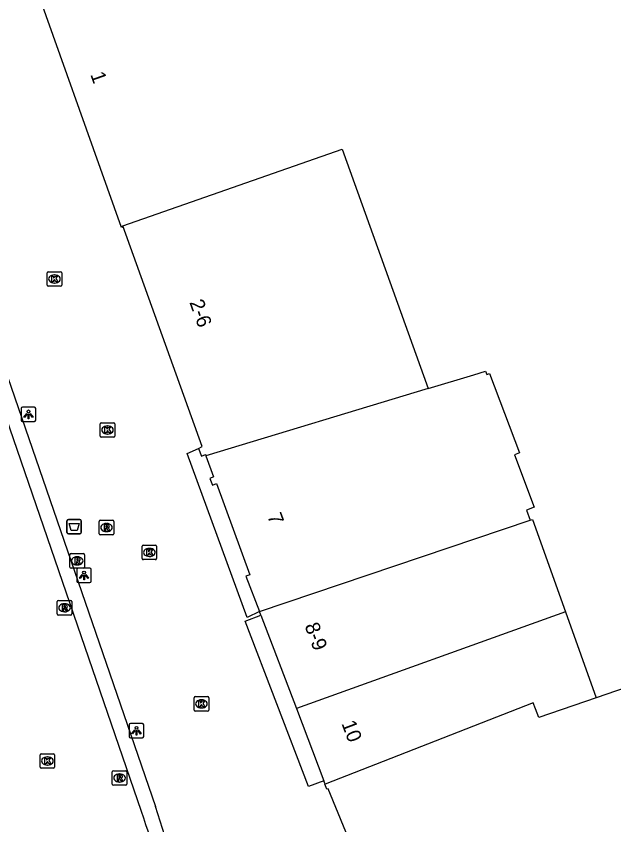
# Model space of a CAD drawing. Extents: x 161087 to 161922, y 382574 to 383873.
# Drawn here: x 161354.9 to 161396, y 383346.3 to 383402.1 of the extents above; entities that cross this region are included whole.
import ezdxf

# ---------------------------------------------------------------- set-up
doc = ezdxf.new("R2010")
doc.units = 0
for name, color, linetype in [('IMGEO_Afvalbak', 7, 'Continuous'), ('IMGEO_Kolk', 7, 'Continuous'), ('IMGEO_Lichtpunt', 7, 'Continuous'), ('IMGEO_Muur', 7, 'Continuous'), ('IMGEO_Pand', 7, 'Continuous'), ('IMGEO_Pand_nummerreeks', 7, 'Continuous'), ('IMGEO_Rioolput', 7, 'Continuous'), ('IMGEO_Voetgangersgebied_open', 7, 'Continuous')]:
    doc.layers.add(name, color=color, linetype=linetype)

msp = doc.modelspace()

# ---------------------------------------------------------------- linework, layer by layer
at = {"layer": 'IMGEO_Afvalbak'}
for p, q in [((161358.459, 383367.358), (161359.249, 383367.358)), ((161359.249, 383367.358), (161358.459, 383367.358)), ((161358.359, 383366.458), (161358.359, 383367.258)), ((161358.359, 383367.258), (161358.359, 383366.458)), ((161359.349, 383367.258), (161359.349, 383366.458)), ((161359.349, 383366.458), (161359.349, 383367.258)), ((161359.249, 383366.358), (161358.459, 383366.358)), ((161358.459, 383366.358), (161359.249, 383366.358))]:
    msp.add_line(p, q, dxfattribs=at)
msp.add_lwpolyline([(161358.502, 383367.072), (161359.206, 383367.072), (161359.057, 383366.602), (161358.651, 383366.602), (161358.502, 383367.072)], dxfattribs=at)
for centre, start, end in [((161358.459, 383367.258), 90, 180), ((161358.459, 383367.258), 90, 180), ((161359.249, 383367.258), 0, 90), ((161359.249, 383367.258), 360, 90), ((161358.459, 383366.458), 180, 270), ((161358.459, 383366.458), 180, 270), ((161359.249, 383366.458), 270, 0), ((161359.249, 383366.458), 270, 0)]:
    msp.add_arc(centre, 0.1, start, end, dxfattribs=at)
at = {"layer": 'IMGEO_Kolk'}
for p, q in [((161356.996, 383383.517), (161356.996, 383384.369)), ((161357.071, 383384.443), (161357.923, 383384.443)), ((161357.484, 383384.223), (161357.509, 383384.223)), ((161357.997, 383384.369), (161357.997, 383383.517)), ((161357.507, 383383.663), (161357.482, 383383.663)), ((161357.923, 383383.443), (161357.071, 383383.443)), ((161360.726, 383374.029), (161361.578, 383374.029)), ((161360.651, 383373.103), (161360.651, 383373.955)), ((161361.139, 383373.809), (161361.164, 383373.809)), ((161361.652, 383373.955), (161361.652, 383373.103)), ((161361.578, 383373.029), (161360.726, 383373.029)), ((161361.162, 383373.249), (161361.137, 383373.249)), ((161363.536, 383364.662), (161363.536, 383365.514)), ((161363.611, 383365.588), (161364.463, 383365.588)), ((161364.024, 383365.368), (161364.049, 383365.368)), ((161364.537, 383365.514), (161364.537, 383364.662)), ((161364.463, 383364.588), (161363.611, 383364.588)), ((161364.047, 383364.808), (161364.022, 383364.808)), ((161367.123, 383354.218), (161367.123, 383355.07)), ((161367.198, 383355.144), (161368.05, 383355.144)), ((161368.124, 383355.07), (161368.124, 383354.218)), ((161367.611, 383354.924), (161367.636, 383354.924)), ((161368.05, 383354.144), (161367.198, 383354.144)), ((161367.634, 383354.364), (161367.609, 383354.364)), ((161356.585, 383351.207), (161357.437, 383351.207)), ((161356.51, 383350.281), (161356.51, 383351.133)), ((161356.998, 383350.987), (161357.023, 383350.987)), ((161357.511, 383351.133), (161357.511, 383350.281)), ((161357.437, 383350.207), (161356.585, 383350.207)), ((161357.021, 383350.427), (161356.996, 383350.427))]:
    msp.add_line(p, q, dxfattribs=at)
for points in [[(161356.996, 383383.517), (161356.996, 383384.369)], [(161357.071, 383384.443), (161357.923, 383384.443)], [(161357.317, 383384.143), (161357.44, 383384.143), (161357.44, 383383.992), (161357.57, 383384.143), (161357.734, 383384.143), (161357.588, 383383.992), (161357.741, 383383.743), (161357.589, 383383.743), (161357.504, 383383.907), (161357.44, 383383.84), (161357.44, 383383.743), (161357.317, 383383.743), (161357.317, 383384.143)], [(161357.997, 383384.369), (161357.997, 383383.517)], [(161357.923, 383383.443), (161357.071, 383383.443)], [(161360.726, 383374.029), (161361.578, 383374.029)], [(161360.651, 383373.103), (161360.651, 383373.955)], [(161360.972, 383373.729), (161361.095, 383373.729), (161361.095, 383373.578), (161361.225, 383373.729), (161361.389, 383373.729), (161361.243, 383373.578), (161361.396, 383373.329), (161361.244, 383373.329), (161361.159, 383373.493), (161361.095, 383373.426), (161361.095, 383373.329), (161360.972, 383373.329), (161360.972, 383373.729)], [(161361.652, 383373.955), (161361.652, 383373.103)], [(161361.578, 383373.029), (161360.726, 383373.029)], [(161363.536, 383364.662), (161363.536, 383365.514)], [(161363.611, 383365.588), (161364.463, 383365.588)], [(161363.857, 383365.288), (161363.98, 383365.288), (161363.98, 383365.137), (161364.11, 383365.288), (161364.274, 383365.288), (161364.128, 383365.137), (161364.281, 383364.888), (161364.129, 383364.888), (161364.044, 383365.052), (161363.98, 383364.985), (161363.98, 383364.888), (161363.857, 383364.888), (161363.857, 383365.288)], [(161364.537, 383365.514), (161364.537, 383364.662)], [(161364.463, 383364.588), (161363.611, 383364.588)], [(161367.123, 383354.218), (161367.123, 383355.07)], [(161367.198, 383355.144), (161368.05, 383355.144)], [(161368.124, 383355.07), (161368.124, 383354.218)], [(161367.444, 383354.844), (161367.567, 383354.844), (161367.567, 383354.693), (161367.697, 383354.844), (161367.861, 383354.844), (161367.715, 383354.693), (161367.868, 383354.444), (161367.716, 383354.444), (161367.631, 383354.608), (161367.567, 383354.541), (161367.567, 383354.444), (161367.444, 383354.444), (161367.444, 383354.844)], [(161368.05, 383354.144), (161367.198, 383354.144)], [(161356.585, 383351.207), (161357.437, 383351.207)], [(161356.51, 383350.281), (161356.51, 383351.133)], [(161356.831, 383350.907), (161356.954, 383350.907), (161356.954, 383350.756), (161357.084, 383350.907), (161357.248, 383350.907), (161357.102, 383350.756), (161357.255, 383350.507), (161357.103, 383350.507), (161357.018, 383350.671), (161356.954, 383350.604), (161356.954, 383350.507), (161356.831, 383350.507), (161356.831, 383350.907)], [(161357.511, 383351.133), (161357.511, 383350.281)], [(161357.437, 383350.207), (161356.585, 383350.207)]]:
    msp.add_lwpolyline(points, dxfattribs=at)
for centre, start, end in [((161357.073, 383384.367), 91.552, 178.448), ((161357.073, 383384.367), 91.552, 178.448), ((161357.921, 383384.367), 1.552, 88.448), ((161357.921, 383384.367), 1.552, 88.448), ((161357.073, 383383.519), 181.552, 268.448), ((161357.073, 383383.519), 181.552, 268.448), ((161357.921, 383383.519), 271.552, 358.448), ((161357.921, 383383.519), 271.552, 358.448), ((161360.728, 383373.953), 91.552, 178.448), ((161360.728, 383373.953), 91.552, 178.448), ((161361.576, 383373.953), 1.552, 88.448), ((161361.576, 383373.953), 1.552, 88.448), ((161360.728, 383373.105), 181.552, 268.448), ((161360.728, 383373.105), 181.552, 268.448), ((161361.576, 383373.105), 271.552, 358.448), ((161361.576, 383373.105), 271.552, 358.448), ((161363.613, 383365.512), 91.552, 178.448), ((161363.613, 383365.512), 91.552, 178.448), ((161364.461, 383365.512), 1.552, 88.448), ((161364.461, 383365.512), 1.552, 88.448), ((161363.613, 383364.664), 181.552, 268.448), ((161363.613, 383364.664), 181.552, 268.448), ((161364.461, 383364.664), 271.552, 358.448), ((161364.461, 383364.664), 271.552, 358.448), ((161367.2, 383355.068), 91.552, 178.448), ((161367.2, 383355.068), 91.552, 178.448), ((161368.048, 383355.068), 1.552, 88.448), ((161368.048, 383355.068), 1.552, 88.448), ((161367.2, 383354.22), 181.552, 268.448), ((161367.2, 383354.22), 181.552, 268.448), ((161368.048, 383354.22), 271.552, 358.448), ((161368.048, 383354.22), 271.552, 358.448), ((161356.587, 383351.131), 91.552, 178.448), ((161356.587, 383351.131), 91.552, 178.448), ((161357.435, 383351.131), 1.552, 88.448), ((161357.435, 383351.131), 1.552, 88.448), ((161356.587, 383350.283), 181.552, 268.448), ((161356.587, 383350.283), 181.552, 268.448), ((161357.435, 383350.283), 271.552, 358.448), ((161357.435, 383350.283), 271.552, 358.448)]:
    msp.add_arc(centre, 0.0765, start, end, dxfattribs=at)
for centre, major_axis, ratio, start_param, end_param in [((161357.483, 383383.943), (-0.387, 0.002), 0.722429, 4.712389, 7.853982), ((161357.508, 383383.943), (-0.39, 0.002), 0.717154, 1.570796, 4.712389), ((161361.138, 383373.529), (-0.387, 0.002), 0.722429, 4.712389, 7.853982), ((161361.163, 383373.529), (-0.39, 0.002), 0.717154, 1.570796, 4.712389), ((161364.023, 383365.088), (-0.387, 0.002), 0.722429, 4.712389, 7.853982), ((161364.048, 383365.088), (-0.39, 0.002), 0.717154, 1.570796, 4.712389), ((161367.61, 383354.644), (-0.387, 0.002), 0.722429, 4.712389, 7.853982), ((161367.635, 383354.644), (-0.39, 0.002), 0.717154, 1.570796, 4.712389), ((161356.997, 383350.707), (-0.387, 0.002), 0.722429, 4.712389, 7.853982), ((161357.022, 383350.707), (-0.39, 0.002), 0.717154, 1.570796, 4.712389)]:
    msp.add_ellipse(centre, major_axis=major_axis, ratio=ratio, start_param=start_param, end_param=end_param, dxfattribs=at)
at = {"layer": 'IMGEO_Lichtpunt'}
for p, q in [((161355.21, 383375.013), (161355.21, 383374.206)), ((161355.21, 383375.013), (161355.21, 383374.206)), ((161356.112, 383375.108), (161355.304, 383375.108)), ((161356.112, 383375.108), (161355.304, 383375.108)), ((161356.206, 383374.206), (161356.206, 383375.013)), ((161356.206, 383374.206), (161356.206, 383375.013)), ((161355.304, 383374.112), (161356.112, 383374.112)), ((161355.304, 383374.112), (161356.112, 383374.112)), ((161359.939, 383364), (161359.131, 383364)), ((161359.939, 383364), (161359.131, 383364)), ((161359.037, 383363.905), (161359.037, 383363.098)), ((161359.037, 383363.905), (161359.037, 383363.098)), ((161360.033, 383363.098), (161360.033, 383363.905)), ((161360.033, 383363.098), (161360.033, 383363.905)), ((161359.131, 383363.004), (161359.939, 383363.004)), ((161359.131, 383363.004), (161359.939, 383363.004)), ((161362.652, 383353.194), (161362.652, 383352.387)), ((161362.652, 383353.194), (161362.652, 383352.387)), ((161363.554, 383353.289), (161362.746, 383353.289)), ((161363.554, 383353.289), (161362.746, 383353.289)), ((161363.648, 383352.387), (161363.648, 383353.194)), ((161363.648, 383352.387), (161363.648, 383353.194)), ((161362.746, 383352.293), (161363.554, 383352.293)), ((161362.746, 383352.293), (161363.554, 383352.293))]:
    msp.add_line(p, q, dxfattribs=at)
for points in [[(161355.584, 383374.677), (161355.623, 383374.649), (161355.435, 383374.387), (161355.397, 383374.414), (161355.584, 383374.677)], [(161355.686, 383374.629), (161355.733, 383374.629), (161355.733, 383374.307), (161355.686, 383374.307), (161355.686, 383374.629)], [(161355.796, 383374.649), (161355.834, 383374.676), (161356.021, 383374.414), (161355.982, 383374.386), (161355.796, 383374.649)], [(161359.411, 383363.569), (161359.45, 383363.541), (161359.262, 383363.279), (161359.224, 383363.306), (161359.411, 383363.569)], [(161359.513, 383363.521), (161359.56, 383363.521), (161359.56, 383363.199), (161359.513, 383363.199), (161359.513, 383363.521)], [(161359.623, 383363.541), (161359.661, 383363.568), (161359.848, 383363.306), (161359.809, 383363.278), (161359.623, 383363.541)], [(161363.026, 383352.858), (161363.065, 383352.83), (161362.877, 383352.568), (161362.839, 383352.595), (161363.026, 383352.858)], [(161363.238, 383352.83), (161363.276, 383352.857), (161363.463, 383352.595), (161363.424, 383352.567), (161363.238, 383352.83)], [(161363.128, 383352.81), (161363.175, 383352.81), (161363.175, 383352.488), (161363.128, 383352.488), (161363.128, 383352.81)]]:
    msp.add_lwpolyline(points, dxfattribs=at)
for centre in [(161355.709, 383374.811), (161359.536, 383363.703), (161363.151, 383352.992)]:
    msp.add_circle(centre, 0.0994, dxfattribs=at)
for centre, start, end in [((161355.304, 383375.013), 90, 180), ((161355.304, 383375.013), 90, 180), ((161356.112, 383375.013), 0, 90), ((161356.112, 383375.013), 0, 90), ((161355.304, 383374.206), 180, 270), ((161355.304, 383374.206), 180, 270), ((161356.112, 383374.206), 270, 0), ((161356.112, 383374.206), 270, 360), ((161359.131, 383363.905), 90, 180), ((161359.131, 383363.905), 90, 180), ((161359.939, 383363.905), 0, 90), ((161359.939, 383363.905), 0, 90), ((161359.131, 383363.098), 180, 270), ((161359.131, 383363.098), 180, 270), ((161359.939, 383363.098), 270, 0), ((161359.939, 383363.098), 270, 360), ((161362.746, 383353.194), 90, 180), ((161362.746, 383353.194), 90, 180), ((161363.554, 383353.194), 0, 90), ((161363.554, 383353.194), 0, 90), ((161362.746, 383352.387), 180, 270), ((161362.746, 383352.387), 180, 270), ((161363.554, 383352.387), 270, 0), ((161363.554, 383352.387), 270, 360)]:
    msp.add_arc(centre, 0.0946, start, end, dxfattribs=at)
at = {"layer": 'IMGEO_Muur'}
for points in [[(161344.825, 383401.545), (161345.773, 383401.865), (161364.453, 383347.564)], [(161363.499, 383347.222), (161344.825, 383401.545)]]:
    msp.add_lwpolyline(points, dxfattribs=at)
for centre, radius, start, end in [((161303.175, 383326.625), 64.757, 3.79247, 18.86577), ((161303.041, 383326.688), 63.85, 5.02954, 18.75938)]:
    msp.add_arc(centre, radius, start, end, dxfattribs=at)
at = {"layer": 'IMGEO_Pand'}
for points in [[(161362.212, 383387.608), (161362.107, 383387.495), (161355.486, 383406.172)], [(161362.212, 383387.608), (161377.316, 383392.887), (161383.241, 383376.38)], [(161367.419, 383372.264), (161367.673, 383372.394), (161362.212, 383387.608)], [(161383.241, 383376.38), (161386.399, 383377.338), (161387.196, 383377.581), (161387.282, 383377.353), (161387.478, 383377.427), (161389.542, 383371.954), (161389.196, 383371.824), (161390.558, 383368.213), (161390.016, 383368.009), (161390.28, 383367.308)], [(161383.241, 383376.38), (161367.936, 383371.736)], [(161367.419, 383372.264), (161367.62, 383371.729), (161367.899, 383371.838), (161367.936, 383371.736)], [(161367.936, 383371.736), (161368.459, 383370.305), (161368.212, 383370.19), (161368.382, 383369.721), (161368.652, 383369.831), (161370.965, 383363.545), (161370.693, 383363.444), (161371.615, 383361.024)], [(161390.28, 383367.308), (161390.422, 383367.355), (161392.697, 383360.988)], [(161371.615, 383361.024), (161390.28, 383367.308)], [(161380.404, 383338.689), (161393.792, 383343.014), (161393.401, 383344.117), (161417.109, 383351.978), (161413.676, 383361.576), (161394.815, 383355.062)], [(161371.719, 383360.751), (161371.615, 383361.024)], [(161371.719, 383360.751), (161374.168, 383354.324)], [(161392.697, 383360.988), (161374.168, 383354.324)], [(161392.697, 383360.988), (161394.815, 383355.062)], [(161394.815, 383355.062), (161390.874, 383353.701), (161390.638, 383354.307), (161390.482, 383354.706), (161380.663, 383350.87), (161376.155, 383349.109)], [(161374.168, 383354.324), (161376.063, 383349.35)], [(161376.155, 383349.109), (161376.063, 383349.35)], [(161380.404, 383338.689), (161380.298, 383338.969), (161380.373, 383339), (161376.357, 383348.794), (161376.267, 383348.76), (161376.126, 383349.098), (161376.155, 383349.109)]]:
    msp.add_lwpolyline(points, dxfattribs=at)
at = {"layer": 'IMGEO_Rioolput'}
for p, q in [((161360.583, 383366.376), (161360.583, 383367.228)), ((161360.658, 383367.302), (161361.51, 383367.302)), ((161361.071, 383367.082), (161361.096, 383367.082)), ((161361.584, 383367.228), (161361.584, 383366.376)), ((161361.51, 383366.302), (161360.658, 383366.302)), ((161361.094, 383366.522), (161361.069, 383366.522)), ((161358.567, 383364.078), (161358.567, 383364.93)), ((161358.642, 383365.004), (161359.494, 383365.004)), ((161359.055, 383364.784), (161359.08, 383364.784)), ((161359.568, 383364.93), (161359.568, 383364.078)), ((161359.494, 383364.004), (161358.642, 383364.004)), ((161359.078, 383364.224), (161359.053, 383364.224)), ((161357.766, 383361.772), (161358.618, 383361.772)), ((161357.691, 383360.846), (161357.691, 383361.698)), ((161358.179, 383361.552), (161358.204, 383361.552)), ((161358.692, 383361.698), (161358.692, 383360.846)), ((161358.618, 383360.772), (161357.766, 383360.772)), ((161358.202, 383360.992), (161358.177, 383360.992)), ((161361.558, 383350.036), (161362.41, 383350.036)), ((161361.483, 383349.11), (161361.483, 383349.962)), ((161361.971, 383349.816), (161361.996, 383349.816)), ((161362.484, 383349.962), (161362.484, 383349.11)), ((161362.41, 383349.036), (161361.558, 383349.036)), ((161361.994, 383349.256), (161361.969, 383349.256))]:
    msp.add_line(p, q, dxfattribs=at)
for points in [[(161360.583, 383366.376), (161360.583, 383367.228)], [(161360.658, 383367.302), (161361.51, 383367.302)], [(161361.172, 383367), (161360.92, 383367.002), (161360.92, 383366.602)], [(161360.92, 383366.602), (161361.044, 383366.602), (161361.044, 383366.764), (161361.055, 383366.764)], [(161361.098, 383366.921), (161361.044, 383366.921), (161361.044, 383366.84)], [(161361.044, 383366.84), (161361.096, 383366.84)], [(161361.584, 383367.228), (161361.584, 383366.376)], [(161361.51, 383366.302), (161360.658, 383366.302)], [(161361.102, 383366.735), (161361.173, 383366.602), (161361.313, 383366.602), (161361.248, 383366.728)], [(161358.567, 383364.078), (161358.567, 383364.93)], [(161358.642, 383365.004), (161359.494, 383365.004)], [(161359.156, 383364.702), (161358.904, 383364.704), (161358.904, 383364.304)], [(161359.082, 383364.623), (161359.028, 383364.623), (161359.028, 383364.542)], [(161359.028, 383364.542), (161359.08, 383364.542)], [(161359.568, 383364.93), (161359.568, 383364.078)], [(161359.494, 383364.004), (161358.642, 383364.004)], [(161358.904, 383364.304), (161359.028, 383364.304), (161359.028, 383364.466), (161359.039, 383364.466)], [(161359.086, 383364.437), (161359.157, 383364.304), (161359.297, 383364.304), (161359.232, 383364.43)], [(161357.766, 383361.772), (161358.618, 383361.772)], [(161357.691, 383360.846), (161357.691, 383361.698)], [(161358.28, 383361.47), (161358.028, 383361.472), (161358.028, 383361.072)], [(161358.028, 383361.072), (161358.152, 383361.072), (161358.152, 383361.234), (161358.163, 383361.234)], [(161358.206, 383361.391), (161358.152, 383361.391), (161358.152, 383361.31)], [(161358.152, 383361.31), (161358.204, 383361.31)], [(161358.21, 383361.205), (161358.281, 383361.072), (161358.421, 383361.072), (161358.356, 383361.198)], [(161358.692, 383361.698), (161358.692, 383360.846)], [(161358.618, 383360.772), (161357.766, 383360.772)], [(161361.558, 383350.036), (161362.41, 383350.036)], [(161361.483, 383349.11), (161361.483, 383349.962)], [(161362.072, 383349.734), (161361.82, 383349.736), (161361.82, 383349.336)], [(161361.82, 383349.336), (161361.944, 383349.336), (161361.944, 383349.498), (161361.955, 383349.498)], [(161361.998, 383349.655), (161361.944, 383349.655), (161361.944, 383349.574)], [(161361.944, 383349.574), (161361.996, 383349.574)], [(161362.484, 383349.962), (161362.484, 383349.11)], [(161362.41, 383349.036), (161361.558, 383349.036)], [(161362.002, 383349.469), (161362.073, 383349.336), (161362.213, 383349.336), (161362.148, 383349.462)]]:
    msp.add_lwpolyline(points, dxfattribs=at)
for centre, radius, start, end in [((161360.66, 383367.226), 0.0765, 91.552, 178.448), ((161360.66, 383367.226), 0.0765, 91.552, 178.448), ((161361.054, 383366.711), 0.0533, 26.0293, 88.6989), ((161361.08, 383367.029), 0.19, 274.7715, 282.9687), ((161361.104, 383366.825), 0.0964, 77.0061, 93.1865), ((161361.118, 383366.882), 0.0378, 276.6634, 79.6772), ((161361.171, 383366.89), 0.109, 350.3612, 89.416), ((161361.169, 383366.89), 0.112, 277.5842, 350.9817), ((161361.153, 383366.675), 0.108, 29.5134, 73.7905), ((161361.508, 383367.226), 0.0765, 1.552, 88.448), ((161361.508, 383367.226), 0.0765, 1.552, 88.448), ((161360.66, 383366.378), 0.0765, 181.552, 268.448), ((161360.66, 383366.378), 0.0765, 181.552, 268.448), ((161361.508, 383366.378), 0.0765, 271.552, 358.448), ((161361.508, 383366.378), 0.0765, 271.552, 358.448), ((161358.644, 383364.928), 0.0765, 91.552, 178.448), ((161358.644, 383364.928), 0.0765, 91.552, 178.448), ((161359.064, 383364.731), 0.19, 274.7715, 282.9687), ((161359.088, 383364.527), 0.0964, 77.0061, 93.1865), ((161359.102, 383364.584), 0.0378, 276.6634, 79.6772), ((161359.155, 383364.592), 0.109, 350.3612, 89.416), ((161359.153, 383364.592), 0.112, 277.5842, 350.9817), ((161359.492, 383364.928), 0.0765, 1.552, 88.448), ((161359.492, 383364.928), 0.0765, 1.552, 88.448), ((161358.644, 383364.08), 0.0765, 181.552, 268.448), ((161358.644, 383364.08), 0.0765, 181.552, 268.448), ((161359.038, 383364.413), 0.0533, 26.0293, 88.6989), ((161359.137, 383364.377), 0.108, 29.5134, 73.7905), ((161359.492, 383364.08), 0.0765, 271.552, 358.448), ((161359.492, 383364.08), 0.0765, 271.552, 358.448), ((161357.768, 383361.696), 0.0765, 91.552, 178.448), ((161357.768, 383361.696), 0.0765, 91.552, 178.448), ((161358.616, 383361.696), 0.0765, 1.552, 88.448), ((161358.616, 383361.696), 0.0765, 1.552, 88.448), ((161358.162, 383361.181), 0.0533, 26.0293, 88.6989), ((161358.188, 383361.499), 0.19, 274.7715, 282.9687), ((161358.212, 383361.295), 0.0964, 77.0061, 93.1865), ((161358.226, 383361.352), 0.0378, 276.6634, 79.6772), ((161358.279, 383361.36), 0.109, 350.3612, 89.416), ((161358.277, 383361.36), 0.112, 277.5842, 350.9817), ((161358.261, 383361.145), 0.108, 29.5134, 73.7905), ((161357.768, 383360.848), 0.0765, 181.552, 268.448), ((161357.768, 383360.848), 0.0765, 181.552, 268.448), ((161358.616, 383360.848), 0.0765, 271.552, 358.448), ((161358.616, 383360.848), 0.0765, 271.552, 358.448), ((161361.56, 383349.96), 0.0765, 91.552, 178.448), ((161361.56, 383349.96), 0.0765, 91.552, 178.448), ((161362.408, 383349.96), 0.0765, 1.552, 88.448), ((161362.408, 383349.96), 0.0765, 1.552, 88.448), ((161361.954, 383349.445), 0.0533, 26.0293, 88.6989), ((161361.98, 383349.763), 0.19, 274.7715, 282.9687), ((161362.004, 383349.559), 0.0964, 77.0061, 93.1865), ((161362.018, 383349.616), 0.0378, 276.6634, 79.6772), ((161362.071, 383349.624), 0.109, 350.3612, 89.416), ((161362.069, 383349.624), 0.112, 277.5842, 350.9817), ((161362.053, 383349.409), 0.108, 29.5134, 73.7905), ((161361.56, 383349.112), 0.0765, 181.552, 268.448), ((161361.56, 383349.112), 0.0765, 181.552, 268.448), ((161362.408, 383349.112), 0.0765, 271.552, 358.448), ((161362.408, 383349.112), 0.0765, 271.552, 358.448)]:
    msp.add_arc(centre, radius, start, end, dxfattribs=at)
for centre, major_axis, ratio, start_param, end_param in [((161361.07, 383366.802), (-0.387, 0.002), 0.722429, 4.712389, 7.853982), ((161361.095, 383366.802), (-0.39, 0.002), 0.717154, 1.570796, 4.712389), ((161359.054, 383364.504), (-0.387, 0.002), 0.722429, 4.712389, 7.853982), ((161359.079, 383364.504), (-0.39, 0.002), 0.717154, 1.570796, 4.712389), ((161358.178, 383361.272), (-0.387, 0.002), 0.722429, 4.712389, 7.853982), ((161358.203, 383361.272), (-0.39, 0.002), 0.717154, 1.570796, 4.712389), ((161361.97, 383349.536), (-0.387, 0.002), 0.722429, 4.712389, 7.853982), ((161361.995, 383349.536), (-0.39, 0.002), 0.717154, 1.570796, 4.712389)]:
    msp.add_ellipse(centre, major_axis=major_axis, ratio=ratio, start_param=start_param, end_param=end_param, dxfattribs=at)
at = {"layer": 'IMGEO_Voetgangersgebied_open'}
for points in [[(161371.615, 383361.024), (161370.775, 383360.608), (161366.647, 383371.904), (161367.419, 383372.264)], [(161376.063, 383349.35), (161374.99, 383348.941), (161370.646, 383360.342), (161371.719, 383360.751)]]:
    msp.add_lwpolyline(points, dxfattribs=at)

# ---------------------------------------------------------------- texts
at = {"layer": 'IMGEO_Pand_nummerreeks'}
for s, rotation, p in [('1', 289.5205, (161359.959, 383398.041)), ('2-6', 289.7454, (161366.783, 383382.334)), ('7', 290.2698, (161372.149, 383367.604)), ('8-9', 290.5233, (161374.719, 383360.037)), ('10', 290.8672, (161377.256, 383353.298))]:
    msp.add_text(s, height=1, rotation=rotation, dxfattribs=at).set_placement(p)

doc.saveas('drawing.dxf')
